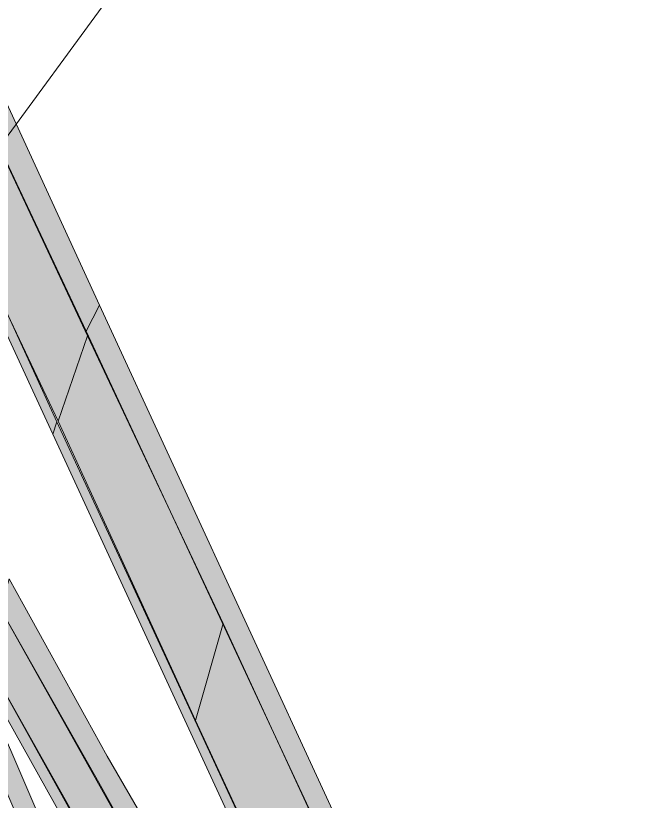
# Model space of a CAD drawing. Extents: x 2356431 to 2371438, y 6972864 to 6982525.
# Drawn here: x 2356685.5 to 2356695.73, y 6974642.1 to 6974655.18 of the extents above; entities that cross this region are included whole.
import ezdxf

# ---------------------------------------------------------------- set-up
doc = ezdxf.new("R2010")
doc.units = 0
doc.header["$LTSCALE"] = 5.6
for name, color, linetype, lineweight in [('1', 7, 'Continuous', 25), ('10', 7, 'Continuous', 13), ('11', 7, 'Continuous', 13), ('12', 7, 'Continuous', 13), ('9', 7, 'Continuous', 13)]:
    doc.layers.add(name, color=color, linetype=linetype, lineweight=lineweight)

msp = doc.modelspace()

# ---------------------------------------------------------------- hatches: boundary and pattern name
at = {"layer": '10'}
for points in [[(2356686.677, 6974649.922), (2356684.001, 6974655.606), (2356681.779, 6974660.609), (2356681.935, 6974660.707), (2356684.341, 6974655.927), (2356686.899, 6974650.356)], [(2356686.125, 6974648.206), (2356682.013, 6974657.112), (2356682.167, 6974657.197), (2356686.191, 6974648.413)], [(2356695.223, 6974631.598), (2356686.677, 6974649.922), (2356686.899, 6974650.356), (2356695.727, 6974631.215)], [(2356686.125, 6974648.206), (2356693.182, 6974632.9), (2356693.435, 6974632.734), (2356686.191, 6974648.413)], [(2356688.034, 6974635.986), (2356685.052, 6974642.932), (2356683.352, 6974647.022), (2356684.691, 6974644.627), (2356688.521, 6974635.706)]]:
    msp.add_hatch(color=256, dxfattribs=at).paths.add_polyline_path(points)
at = {"layer": '11'}
msp.add_hatch(color=256, dxfattribs=at).paths.add_polyline_path([(2356690.595, 6974634.5), (2356688.739, 6974637.789), (2356686.58, 6974641.639), (2356685.014, 6974644.447), (2356685.25, 6974645.294), (2356687.087, 6974642.01), (2356689.29, 6974638.082), (2356691.681, 6974633.839)])
at = {"layer": '12'}
for points in [[(2356685.394, 6974645.793), (2356685.251, 6974645.292), (2356686.891, 6974642.397), (2356687.869, 6974640.635), (2356688.936, 6974638.75), (2356689.411, 6974637.867), (2356689.621, 6974637.516), (2356689.923, 6974637.72), (2356688.772, 6974639.748), (2356687.854, 6974641.41), (2356687.03, 6974642.836)], [(2356688.903, 6974637.148), (2356688.077, 6974638.629), (2356686.89, 6974640.729), (2356686.153, 6974642.047), (2356684.947, 6974644.199), (2356685.014, 6974644.447), (2356686.91, 6974641.078), (2356687.13, 6974640.65), (2356688.018, 6974639.082), (2356688.89, 6974637.525), (2356689.077, 6974637.203)]]:
    msp.add_hatch(color=256, dxfattribs=at).paths.add_polyline_path(points)
at = {"layer": '9'}
for points in [[(2356686.212, 6974648.422), (2356686.698, 6974649.847), (2356685.161, 6974653.12), (2356683.058, 6974657.646), (2356682.166, 6974657.197), (2356683.485, 6974654.321), (2356684.22, 6974652.625)], [(2356686.698, 6974649.847), (2356688.96, 6974645.051), (2356688.502, 6974643.433), (2356686.212, 6974648.422)], [(2356693.469, 6974632.713), (2356692.738, 6974634.289), (2356688.502, 6974643.433), (2356688.96, 6974645.051), (2356695.182, 6974631.572)]]:
    msp.add_hatch(color=256, dxfattribs=at).paths.add_polyline_path(points)

# ---------------------------------------------------------------- linework, layer by layer
at = {"layer": '1', "lineweight": 13}
msp.add_lwpolyline([(2356430.785, 6974443.876), (2356593.614, 6974682.372), (2356598.063, 6974893.324), (2356675.176, 6974911.84), (2356695.376, 6974666.854), (2356491.76, 6974388.684)], close=True, dxfattribs=at)
at = {"layer": '10'}
for points in [[(2356686.677, 6974649.922), (2356684.001, 6974655.606), (2356681.779, 6974660.609), (2356681.935, 6974660.707), (2356684.341, 6974655.927), (2356686.899, 6974650.356)], [(2356686.125, 6974648.206), (2356682.013, 6974657.112), (2356682.167, 6974657.197), (2356686.191, 6974648.413)], [(2356695.223, 6974631.598), (2356686.677, 6974649.922), (2356686.899, 6974650.356), (2356695.727, 6974631.215)], [(2356686.125, 6974648.206), (2356693.182, 6974632.9), (2356693.435, 6974632.734), (2356686.191, 6974648.413)], [(2356688.034, 6974635.986), (2356685.052, 6974642.932), (2356683.352, 6974647.022), (2356684.691, 6974644.627), (2356688.521, 6974635.706)]]:
    msp.add_lwpolyline(points, close=True, dxfattribs=at)
at = {"layer": '11'}
msp.add_lwpolyline([(2356690.595, 6974634.5), (2356688.739, 6974637.789), (2356686.58, 6974641.639), (2356685.014, 6974644.447), (2356685.25, 6974645.294), (2356687.087, 6974642.01), (2356689.29, 6974638.082), (2356691.681, 6974633.839)], close=True, dxfattribs=at)
at = {"layer": '12'}
for points in [[(2356685.394, 6974645.793), (2356685.251, 6974645.292), (2356686.891, 6974642.397), (2356687.869, 6974640.635), (2356688.936, 6974638.75), (2356689.411, 6974637.867), (2356689.621, 6974637.516), (2356689.923, 6974637.72), (2356688.772, 6974639.748), (2356687.854, 6974641.41), (2356687.03, 6974642.836)], [(2356688.903, 6974637.148), (2356688.077, 6974638.629), (2356686.89, 6974640.729), (2356686.153, 6974642.047), (2356684.947, 6974644.199), (2356685.014, 6974644.447), (2356686.91, 6974641.078), (2356687.13, 6974640.65), (2356688.018, 6974639.082), (2356688.89, 6974637.525), (2356689.077, 6974637.203)]]:
    msp.add_lwpolyline(points, close=True, dxfattribs=at)
at = {"layer": '9'}
for points in [[(2356686.212, 6974648.422), (2356686.698, 6974649.847), (2356685.161, 6974653.12), (2356683.058, 6974657.646), (2356682.166, 6974657.197), (2356683.485, 6974654.321), (2356684.22, 6974652.625)], [(2356686.698, 6974649.847), (2356688.96, 6974645.051), (2356688.502, 6974643.433), (2356686.212, 6974648.422)], [(2356693.469, 6974632.713), (2356692.738, 6974634.289), (2356688.502, 6974643.433), (2356688.96, 6974645.051), (2356695.182, 6974631.572)]]:
    msp.add_lwpolyline(points, close=True, dxfattribs=at)

doc.saveas('drawing.dxf')
